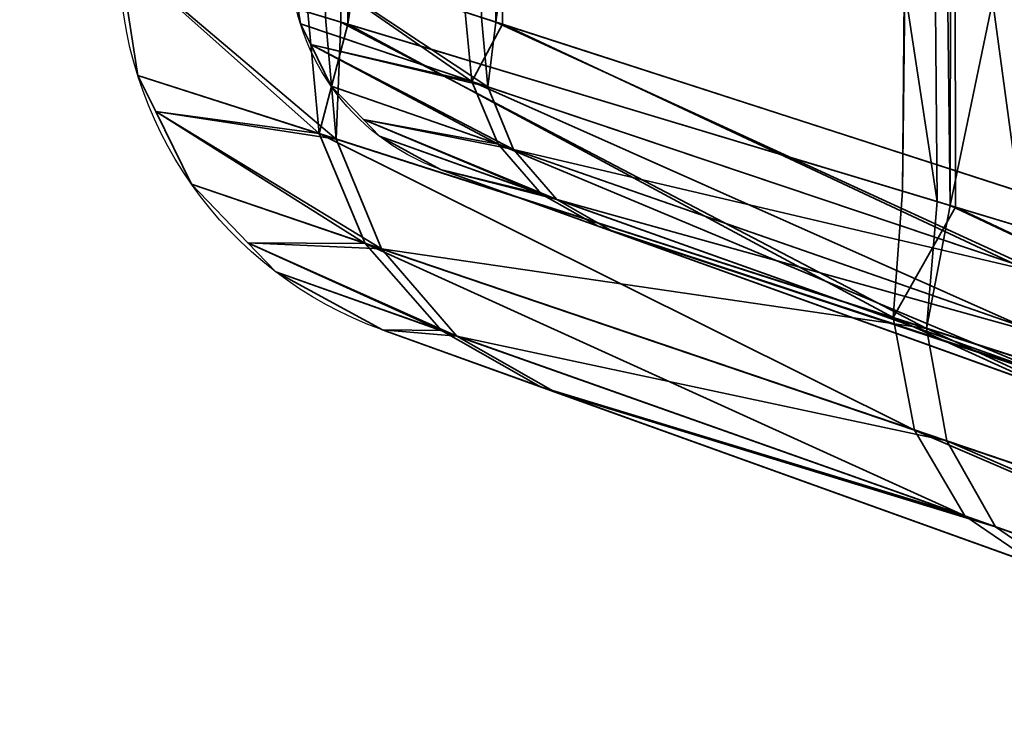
# Model space of a CAD drawing. Header units: millimetres. Extents: x -587 to 3688, y -115 to 120.
# Tile 634 of 656: x 2463.26 to 2467.59, y -35.61 to -32.58. Entities that reach past the tile are written whole.
import ezdxf

# ---------------------------------------------------------------- set-up
doc = ezdxf.new("R2010")
doc.units = ezdxf.units.MM
doc.layers.add('151', color=7, linetype='Continuous', true_color=0xffffff)

# ---------------------------------------------------------------- blocks, each defined once
blk = doc.blocks.new('UG_SURFACE_003')
at = {"layer": '151', "color": 252, "linetype": 'Continuous', "lineweight": 35}
for points in [[(3687.5, -40, 2198), (3687.5, 110, 2198), (2312.5, 110, 2198), (2312.5, -40, 2198)], [(2462.5001, -40, 2048.0001), (2462.5001, 110, 2048.0001), (3537.4999, 110, 2048.0001), (3537.4999, -40, 2048.0001)]]:
    blk.add_3dface(points, dxfattribs=at)
blk = doc.blocks.new('UG_SURFACE_088')
at = {"layer": '151', "color": 252, "linetype": 'Continuous', "lineweight": 35}
for points in [[(2471.2992, -14.415, 1018.7221), (2471.2992, -34.585, 1018.7221), (2467.3533, -33.3969, 1020.944)], [(2467.3533, -33.3969, 1020.944), (2467.3753, -15.5965, 1020.9816), (2471.2992, -14.415, 1018.7221)], [(2471.2992, -34.585, 1161.2779), (2471.2992, -14.415, 1161.2779), (2467.3533, -15.6031, 1159.0559)], [(2467.2954, -15.6205, 1159.0234), (2464.6738, -16.4099, 1155.4127), (2464.705, -32.5995, 1155.3915)], [(2467.2954, -15.6205, 1159.0234), (2464.705, -32.5995, 1155.3915), (2467.1428, -33.3335, 1158.8846)], [(2465.3556, -16.4099, 1155.1049), (2467.7947, -15.6205, 1158.4636), (2467.6526, -33.3335, 1158.3346)], [(2467.1428, -15.6665, 1021.1153), (2467.3753, -15.5965, 1020.9816), (2467.3533, -33.3969, 1020.944)], [(2467.1428, -33.3335, 1158.8846), (2467.3533, -15.6031, 1159.0559), (2467.2954, -15.6205, 1159.0234)], [(2467.1428, -33.3335, 1158.8846), (2467.3753, -33.4035, 1159.0185), (2467.3533, -15.6031, 1159.0559)], [(2467.3533, -15.6031, 1159.0559), (2467.3753, -33.4035, 1159.0185), (2471.2992, -34.585, 1161.2779)], [(2467.2954, -33.3795, 1020.9767), (2464.705, -16.4005, 1024.6085), (2467.1428, -15.6665, 1021.1153)], [(2467.6526, -15.6665, 1021.6655), (2465.385, -16.4005, 1024.9149), (2465.3556, -32.5901, 1024.8952)], [(2465.3556, -32.5901, 1024.8952), (2467.7947, -33.3795, 1021.5364), (2467.6526, -15.6665, 1021.6655)], [(2467.1428, -15.6665, 1021.1153), (2467.3533, -33.3969, 1020.944), (2467.2954, -33.3795, 1020.9767)], [(2464.705, -16.4005, 1024.6085), (2464.6738, -32.5901, 1024.5873), (2464.606, -32.5697, 1024.6805)], [(2467.2954, -33.3795, 1020.9767), (2464.6738, -32.5901, 1024.5873), (2464.705, -16.4005, 1024.6085)], [(2465.2927, -32.5697, 1024.9819), (2465.3556, -32.5901, 1024.8952), (2465.385, -16.4005, 1024.9149)], [(2464.5288, -32.5464, 1155.1389), (2464.705, -32.5995, 1155.3915), (2464.606, -16.4303, 1155.3195)], [(2464.705, -32.5995, 1155.3915), (2464.6738, -16.4099, 1155.4127), (2464.606, -16.4303, 1155.3195)], [(2465.2927, -16.4303, 1155.0181), (2465.385, -32.5995, 1155.0851), (2465.2209, -32.5464, 1154.8501)], [(2465.2927, -16.4303, 1155.0181), (2465.3556, -16.4099, 1155.1049), (2465.385, -32.5995, 1155.0851)], [(2467.6526, -33.3335, 1158.3346), (2465.385, -32.5995, 1155.0851), (2465.3556, -16.4099, 1155.1049)], [(2463.7001, -32.2969, 1029), (2464.606, -32.5697, 1024.6805), (2464.6533, -33.1046, 1024.7856)], [(2464.6533, -33.1046, 1024.7856), (2463.7816, -32.8248, 1029), (2463.7001, -32.2969, 1029)], [(2463.7001, -32.2969, 1151), (2463.7816, -32.8248, 1151), (2464.5789, -33.0807, 1155.0378)], [(2464.5789, -33.0807, 1155.0378), (2464.5288, -32.5464, 1155.1389), (2463.7001, -32.2969, 1151)], [(2463.7816, -32.8248, 1151), (2463.7001, -32.2969, 1151), (2463.7001, -32.2969, 1029), (2463.7816, -32.8248, 1029)], [(2464.4966, -32.5985, 1029), (2464.4499, -32.2969, 1029), (2464.4499, -32.2969, 1151), (2464.4966, -32.5985, 1151)], [(2464.4499, -32.2969, 1151), (2465.2209, -32.5464, 1154.8501), (2465.2495, -32.8517, 1154.7923)], [(2465.2495, -32.8517, 1154.7923), (2464.4966, -32.5985, 1151), (2464.4499, -32.2969, 1151)], [(2464.4499, -32.2969, 1029), (2464.4966, -32.5985, 1029), (2465.3199, -32.8753, 1025.0419)], [(2465.3199, -32.8753, 1025.0419), (2465.2927, -32.5697, 1024.9819), (2464.4499, -32.2969, 1029)], [(2464.705, -32.5995, 1155.3915), (2464.5288, -32.5464, 1155.1389), (2464.5789, -33.0807, 1155.0378)], [(2465.2495, -32.8517, 1154.7923), (2465.2209, -32.5464, 1154.8501), (2465.385, -32.5995, 1155.0851)], [(2464.6533, -33.1046, 1024.7856), (2464.606, -32.5697, 1024.6805), (2464.6738, -32.5901, 1024.5873)], [(2467.2489, -33.9366, 1021.1492), (2464.6533, -33.1046, 1024.7856), (2464.6738, -32.5901, 1024.5873)], [(2464.6738, -32.5901, 1024.5873), (2467.2954, -33.3795, 1020.9767), (2467.2489, -33.9366, 1021.1492)], [(2465.3556, -32.5901, 1024.8952), (2465.2927, -32.5697, 1024.9819), (2465.3199, -32.8753, 1025.0419)], [(2465.3556, -32.5901, 1024.8952), (2465.3199, -32.8753, 1025.0419), (2467.768, -33.6978, 1021.6349)], [(2467.768, -33.6978, 1021.6349), (2467.7947, -33.3795, 1021.5364), (2465.3556, -32.5901, 1024.8952)], [(2464.4966, -32.5985, 1151), (2464.5417, -32.6896, 1151), (2464.5417, -32.6896, 1029), (2464.4966, -32.5985, 1029)], [(2464.5417, -32.6896, 1151), (2464.4966, -32.5985, 1151), (2465.2495, -32.8517, 1154.7923)], [(2465.3199, -32.8753, 1025.0419), (2464.4966, -32.5985, 1029), (2464.5417, -32.6896, 1029)], [(2464.705, -32.5995, 1155.3915), (2464.5789, -33.0807, 1155.0378), (2467.1013, -33.8893, 1158.7138)], [(2467.1013, -33.8893, 1158.7138), (2467.1428, -33.3335, 1158.8846), (2464.705, -32.5995, 1155.3915)], [(2467.629, -33.6511, 1158.237), (2465.2495, -32.8517, 1154.7923), (2465.385, -32.5995, 1155.0851)], [(2465.385, -32.5995, 1155.0851), (2467.6526, -33.3335, 1158.3346), (2467.629, -33.6511, 1158.237)], [(2464.632, -32.8721, 1029), (2464.5417, -32.6896, 1029), (2464.5417, -32.6896, 1151), (2464.632, -32.8721, 1151)], [(2464.5417, -32.6896, 1151), (2465.2495, -32.8517, 1154.7923), (2465.3652, -33.1273, 1154.7028)], [(2465.3652, -33.1273, 1154.7028), (2464.632, -32.8721, 1151), (2464.5417, -32.6896, 1151)], [(2464.5417, -32.6896, 1029), (2464.632, -32.8721, 1029), (2465.4336, -33.1511, 1025.1354)], [(2465.4336, -33.1511, 1025.1354), (2465.3199, -32.8753, 1025.0419), (2464.5417, -32.6896, 1029)], [(2463.8603, -32.984, 1029), (2463.7816, -32.8248, 1029), (2464.6533, -33.1046, 1024.7856)], [(2464.5789, -33.0807, 1155.0378), (2463.7816, -32.8248, 1151), (2463.8603, -32.984, 1151)], [(2463.7816, -32.8248, 1029), (2463.8603, -32.984, 1029), (2463.8603, -32.984, 1151), (2463.7816, -32.8248, 1151)], [(2464.632, -32.8721, 1151), (2464.7732, -33.0188, 1151), (2464.7732, -33.0188, 1029), (2464.632, -32.8721, 1029)], [(2464.7732, -33.0188, 1151), (2464.632, -32.8721, 1151), (2465.3652, -33.1273, 1154.7028)], [(2465.4336, -33.1511, 1025.1354), (2464.632, -32.8721, 1029), (2464.7732, -33.0188, 1029)], [(2467.6833, -33.9335, 1158.0688), (2465.3652, -33.1273, 1154.7028), (2465.2495, -32.8517, 1154.7923)], [(2465.2495, -32.8517, 1154.7923), (2467.629, -33.6511, 1158.237), (2467.6833, -33.9335, 1158.0688)], [(2467.768, -33.6978, 1021.6349), (2465.3199, -32.8753, 1025.0419), (2465.4336, -33.1511, 1025.1354)], [(2463.8603, -32.984, 1029), (2464.6533, -33.1046, 1024.7856), (2464.8526, -33.5871, 1024.9492)], [(2464.8526, -33.5871, 1024.9492), (2464.0183, -33.3034, 1029), (2463.8603, -32.984, 1029)], [(2463.8603, -32.984, 1151), (2464.0183, -33.3034, 1151), (2464.7813, -33.5629, 1154.881)], [(2464.7813, -33.5629, 1154.881), (2464.5789, -33.0807, 1155.0378), (2463.8603, -32.984, 1151)], [(2464.0183, -33.3034, 1151), (2463.8603, -32.984, 1151), (2463.8603, -32.984, 1029), (2464.0183, -33.3034, 1029)], [(2464.8435, -33.092, 1029), (2464.7732, -33.0188, 1029), (2464.7732, -33.0188, 1151), (2464.8435, -33.092, 1151)], [(2464.7732, -33.0188, 1151), (2465.3652, -33.1273, 1154.7028), (2465.5566, -33.3463, 1154.59)], [(2465.5566, -33.3463, 1154.59), (2464.8435, -33.092, 1151), (2464.7732, -33.0188, 1151)], [(2464.7732, -33.0188, 1029), (2464.8435, -33.092, 1029), (2465.6234, -33.37, 1025.2532)], [(2465.6234, -33.37, 1025.2532), (2465.4336, -33.1511, 1025.1354), (2464.7732, -33.0188, 1029)], [(2467.1965, -34.3834, 1158.4195), (2467.1013, -33.8893, 1158.7138), (2464.5789, -33.0807, 1155.0378)], [(2464.5789, -33.0807, 1155.0378), (2464.7813, -33.5629, 1154.881), (2467.1965, -34.3834, 1158.4195)], [(2464.8526, -33.5871, 1024.9492), (2464.6533, -33.1046, 1024.7856), (2467.2489, -33.9366, 1021.1492)], [(2464.8435, -33.092, 1151), (2465.1115, -33.2379, 1151), (2465.1115, -33.2379, 1029), (2464.8435, -33.092, 1029)], [(2465.1115, -33.2379, 1151), (2464.8435, -33.092, 1151), (2465.5566, -33.3463, 1154.59)], [(2465.6234, -33.37, 1025.2532), (2464.8435, -33.092, 1029), (2465.1115, -33.2379, 1029)], [(2467.8097, -34.1492, 1157.8486), (2465.5566, -33.3463, 1154.59), (2465.3652, -33.1273, 1154.7028)], [(2465.3652, -33.1273, 1154.7028), (2467.6833, -33.9335, 1158.0688), (2467.8097, -34.1492, 1157.8486)], [(2465.4336, -33.1511, 1025.1354), (2467.8187, -33.9806, 1021.806), (2467.768, -33.6978, 1021.6349)], [(2467.8187, -33.9806, 1021.806), (2465.4336, -33.1511, 1025.1354), (2465.6234, -33.37, 1025.2532)], [(2465.5566, -33.3463, 1154.59), (2465.8053, -33.4874, 1154.4651), (2465.1115, -33.2379, 1151)], [(2465.1115, -33.2379, 1151), (2465.8053, -33.4874, 1154.4651), (2467.994, -34.2745, 1157.6011), (2471.4737, -35.526, 1159.6048)], [(2471.4737, -35.526, 1020.3953), (2468.1218, -34.3205, 1022.2827), (2465.8701, -33.5107, 1025.3837), (2465.1115, -33.2379, 1029)], [(2465.1115, -33.2379, 1029), (2465.1115, -33.2379, 1151), (2484.8423, -40.3336, 1163.7028), (2471.4737, -35.526, 1020.3953)], [(2471.4737, -35.526, 1159.6048), (2484.8423, -40.3336, 1163.7028), (2465.1115, -33.2379, 1151)], [(2465.1115, -33.2379, 1029), (2465.8701, -33.5107, 1025.3837), (2465.6234, -33.37, 1025.2532)], [(2464.2656, -33.5603, 1029), (2464.0183, -33.3034, 1029), (2464.8526, -33.5871, 1024.9492)], [(2464.7813, -33.5629, 1154.881), (2464.0183, -33.3034, 1151), (2464.2656, -33.5603, 1151)], [(2464.0183, -33.3034, 1029), (2464.2656, -33.5603, 1029), (2464.2656, -33.5603, 1151), (2464.0183, -33.3034, 1151)], [(2465.8053, -33.4874, 1154.4651), (2465.5566, -33.3463, 1154.59), (2467.8097, -34.1492, 1157.8486)], [(2467.3753, -33.4035, 1159.0185), (2467.1428, -33.3335, 1158.8846), (2467.1013, -33.8893, 1158.7138)], [(2467.9413, -34.1962, 1022.0302), (2465.6234, -33.37, 1025.2532), (2465.8701, -33.5107, 1025.3837)], [(2465.6234, -33.37, 1025.2532), (2467.9413, -34.1962, 1022.0302), (2467.8187, -33.9806, 1021.806)], [(2467.3753, -33.4035, 1159.0185), (2467.1013, -33.8893, 1158.7138), (2471.138, -35.1801, 1161.106)], [(2467.2489, -33.9366, 1021.1492), (2467.2954, -33.3795, 1020.9767), (2467.3533, -33.3969, 1020.944)], [(2471.138, -35.1801, 1018.894), (2467.2489, -33.9366, 1021.1492), (2467.3533, -33.3969, 1020.944)], [(2467.3533, -33.3969, 1020.944), (2471.2992, -34.585, 1018.7221), (2471.138, -35.1801, 1018.894)], [(2471.138, -35.1801, 1161.106), (2471.2992, -34.585, 1161.2779), (2467.3753, -33.4035, 1159.0185)], [(2467.8097, -34.1492, 1157.8486), (2467.994, -34.2745, 1157.6011), (2465.8053, -33.4874, 1154.4651)], [(2465.8701, -33.5107, 1025.3837), (2468.1218, -34.3205, 1022.2827), (2467.9413, -34.1962, 1022.0302)], [(2464.2656, -33.5603, 1029), (2464.8526, -33.5871, 1024.9492), (2465.1845, -33.9702, 1025.1553)], [(2465.1845, -33.9702, 1025.1553), (2464.3886, -33.6884, 1029), (2464.2656, -33.5603, 1029)], [(2464.2656, -33.5603, 1151), (2464.3886, -33.6884, 1151), (2465.1165, -33.9462, 1154.6837)], [(2465.1165, -33.9462, 1154.6837), (2464.7813, -33.5629, 1154.881), (2464.2656, -33.5603, 1151)], [(2464.3886, -33.6884, 1151), (2464.2656, -33.5603, 1151), (2464.2656, -33.5603, 1029), (2464.3886, -33.6884, 1029)], [(2467.4175, -34.761, 1158.0343), (2467.1965, -34.3834, 1158.4195), (2464.7813, -33.5629, 1154.881)], [(2464.7813, -33.5629, 1154.881), (2465.1165, -33.9462, 1154.6837), (2467.4175, -34.761, 1158.0343)], [(2465.1845, -33.9702, 1025.1553), (2464.8526, -33.5871, 1024.9492), (2467.3378, -34.4314, 1021.4484)], [(2467.2489, -33.9366, 1021.1492), (2467.3378, -34.4314, 1021.4484), (2464.8526, -33.5871, 1024.9492)], [(2464.8578, -33.9437, 1029), (2464.3886, -33.6884, 1029), (2465.1845, -33.9702, 1025.1553)], [(2465.1165, -33.9462, 1154.6837), (2464.3886, -33.6884, 1151), (2464.8578, -33.9437, 1151)], [(2464.3886, -33.6884, 1029), (2464.8578, -33.9437, 1029), (2464.8578, -33.9437, 1151), (2464.3886, -33.6884, 1151)], [(2467.1013, -33.8893, 1158.7138), (2467.1965, -34.3834, 1158.4195), (2471.067, -35.6956, 1160.7332)], [(2471.067, -35.6956, 1160.7332), (2471.138, -35.1801, 1161.106), (2467.1013, -33.8893, 1158.7138)], [(2465.1845, -33.9702, 1025.1553), (2465.6162, -34.2165, 1025.3837), (2464.8578, -33.9437, 1029)], [(2471.22, -36.2317, 1020.3953), (2484.5884, -41.0394, 1163.7028), (2464.8578, -33.9437, 1151), (2464.8578, -33.9437, 1029)], [(2464.8578, -33.9437, 1151), (2484.5884, -41.0394, 1163.7028), (2471.22, -36.2317, 1159.6048)], [(2471.22, -36.2317, 1159.6048), (2467.7401, -34.9803, 1157.6011), (2465.5516, -34.1932, 1154.4651), (2464.8578, -33.9437, 1151)], [(2464.8578, -33.9437, 1029), (2465.6162, -34.2165, 1025.3837), (2467.8679, -35.0262, 1022.2827), (2471.22, -36.2317, 1020.3953)], [(2464.8578, -33.9437, 1151), (2465.5516, -34.1932, 1154.4651), (2465.1165, -33.9462, 1154.6837)], [(2467.4175, -34.761, 1158.0343), (2465.1165, -33.9462, 1154.6837), (2465.5516, -34.1932, 1154.4651)], [(2465.6162, -34.2165, 1025.3837), (2465.1845, -33.9702, 1025.1553), (2467.5522, -34.8087, 1021.8408)], [(2467.3378, -34.4314, 1021.4484), (2467.5522, -34.8087, 1021.8408), (2465.1845, -33.9702, 1025.1553)], [(2467.2489, -33.9366, 1021.1492), (2471.138, -35.1801, 1018.894), (2471.067, -35.6956, 1019.2667)], [(2471.067, -35.6956, 1019.2667), (2467.3378, -34.4314, 1021.4484), (2467.2489, -33.9366, 1021.1492)], [(2465.5516, -34.1932, 1154.4651), (2467.7401, -34.9803, 1157.6011), (2467.4175, -34.761, 1158.0343)], [(2467.5522, -34.8087, 1021.8408), (2467.8679, -35.0262, 1022.2827), (2465.6162, -34.2165, 1025.3837)], [(2467.1965, -34.3834, 1158.4195), (2467.4175, -34.761, 1158.0343), (2471.0956, -36.0625, 1160.2094)], [(2471.0956, -36.0625, 1160.2094), (2471.067, -35.6956, 1160.7332), (2467.1965, -34.3834, 1158.4195)], [(2467.3378, -34.4314, 1021.4484), (2471.067, -35.6956, 1019.2667), (2471.0956, -36.0625, 1019.7905)], [(2471.0956, -36.0625, 1019.7905), (2467.5522, -34.8087, 1021.8408), (2467.3378, -34.4314, 1021.4484)], [(2471.0956, -36.0625, 1160.2094), (2467.4175, -34.761, 1158.0343), (2467.7401, -34.9803, 1157.6011)], [(2467.8679, -35.0262, 1022.2827), (2467.5522, -34.8087, 1021.8408), (2471.0956, -36.0625, 1019.7905)]]:
    blk.add_3dface(points, dxfattribs=at)
blk = doc.blocks.new('UG_SURFACE_091')
at = {"layer": '151', "color": 252, "linetype": 'Continuous', "lineweight": 35}
for points in [[(2471.2992, -14.415, 1018.7221), (2471.2992, -34.585, 1018.7221), (2467.3533, -33.3969, 1020.944)], [(2467.3533, -33.3969, 1020.944), (2467.3753, -15.5965, 1020.9816), (2471.2992, -14.415, 1018.7221)], [(2471.2992, -34.585, 1161.2779), (2471.2992, -14.415, 1161.2779), (2467.3533, -15.6031, 1159.0559)], [(2467.2954, -15.6205, 1159.0234), (2464.6738, -16.4099, 1155.4127), (2464.705, -32.5995, 1155.3915)], [(2467.2954, -15.6205, 1159.0234), (2464.705, -32.5995, 1155.3915), (2467.1428, -33.3335, 1158.8846)], [(2465.3556, -16.4099, 1155.1049), (2467.7947, -15.6205, 1158.4636), (2467.6526, -33.3335, 1158.3346)], [(2467.1428, -15.6665, 1021.1153), (2467.3753, -15.5965, 1020.9816), (2467.3533, -33.3969, 1020.944)], [(2467.1428, -33.3335, 1158.8846), (2467.3533, -15.6031, 1159.0559), (2467.2954, -15.6205, 1159.0234)], [(2467.1428, -33.3335, 1158.8846), (2467.3753, -33.4035, 1159.0185), (2467.3533, -15.6031, 1159.0559)], [(2467.3533, -15.6031, 1159.0559), (2467.3753, -33.4035, 1159.0185), (2471.2992, -34.585, 1161.2779)], [(2467.2954, -33.3795, 1020.9767), (2464.705, -16.4005, 1024.6085), (2467.1428, -15.6665, 1021.1153)], [(2467.6526, -15.6665, 1021.6655), (2465.385, -16.4005, 1024.9149), (2465.3556, -32.5901, 1024.8952)], [(2465.3556, -32.5901, 1024.8952), (2467.7947, -33.3795, 1021.5364), (2467.6526, -15.6665, 1021.6655)], [(2467.1428, -15.6665, 1021.1153), (2467.3533, -33.3969, 1020.944), (2467.2954, -33.3795, 1020.9767)], [(2464.705, -16.4005, 1024.6085), (2464.6738, -32.5901, 1024.5873), (2464.606, -32.5697, 1024.6805)], [(2467.2954, -33.3795, 1020.9767), (2464.6738, -32.5901, 1024.5873), (2464.705, -16.4005, 1024.6085)], [(2465.2927, -32.5697, 1024.9819), (2465.3556, -32.5901, 1024.8952), (2465.385, -16.4005, 1024.9149)], [(2464.5288, -32.5464, 1155.1389), (2464.705, -32.5995, 1155.3915), (2464.606, -16.4303, 1155.3195)], [(2464.705, -32.5995, 1155.3915), (2464.6738, -16.4099, 1155.4127), (2464.606, -16.4303, 1155.3195)], [(2465.2927, -16.4303, 1155.0181), (2465.385, -32.5995, 1155.0851), (2465.2209, -32.5464, 1154.8501)], [(2465.2927, -16.4303, 1155.0181), (2465.3556, -16.4099, 1155.1049), (2465.385, -32.5995, 1155.0851)], [(2467.6526, -33.3335, 1158.3346), (2465.385, -32.5995, 1155.0851), (2465.3556, -16.4099, 1155.1049)], [(2463.7001, -32.2969, 1029), (2464.606, -32.5697, 1024.6805), (2464.6533, -33.1046, 1024.7856)], [(2464.6533, -33.1046, 1024.7856), (2463.7816, -32.8248, 1029), (2463.7001, -32.2969, 1029)], [(2463.7001, -32.2969, 1151), (2463.7816, -32.8248, 1151), (2464.5789, -33.0807, 1155.0378)], [(2464.5789, -33.0807, 1155.0378), (2464.5288, -32.5464, 1155.1389), (2463.7001, -32.2969, 1151)], [(2463.7816, -32.8248, 1151), (2463.7001, -32.2969, 1151), (2463.7001, -32.2969, 1029), (2463.7816, -32.8248, 1029)], [(2464.4966, -32.5985, 1029), (2464.4499, -32.2969, 1029), (2464.4499, -32.2969, 1151), (2464.4966, -32.5985, 1151)], [(2464.4499, -32.2969, 1151), (2465.2209, -32.5464, 1154.8501), (2465.2495, -32.8517, 1154.7923)], [(2465.2495, -32.8517, 1154.7923), (2464.4966, -32.5985, 1151), (2464.4499, -32.2969, 1151)], [(2464.4499, -32.2969, 1029), (2464.4966, -32.5985, 1029), (2465.3199, -32.8753, 1025.0419)], [(2465.3199, -32.8753, 1025.0419), (2465.2927, -32.5697, 1024.9819), (2464.4499, -32.2969, 1029)], [(2464.705, -32.5995, 1155.3915), (2464.5288, -32.5464, 1155.1389), (2464.5789, -33.0807, 1155.0378)], [(2465.2495, -32.8517, 1154.7923), (2465.2209, -32.5464, 1154.8501), (2465.385, -32.5995, 1155.0851)], [(2464.6533, -33.1046, 1024.7856), (2464.606, -32.5697, 1024.6805), (2464.6738, -32.5901, 1024.5873)], [(2467.2489, -33.9366, 1021.1492), (2464.6533, -33.1046, 1024.7856), (2464.6738, -32.5901, 1024.5873)], [(2464.6738, -32.5901, 1024.5873), (2467.2954, -33.3795, 1020.9767), (2467.2489, -33.9366, 1021.1492)], [(2465.3556, -32.5901, 1024.8952), (2465.2927, -32.5697, 1024.9819), (2465.3199, -32.8753, 1025.0419)], [(2465.3556, -32.5901, 1024.8952), (2465.3199, -32.8753, 1025.0419), (2467.768, -33.6978, 1021.6349)], [(2467.768, -33.6978, 1021.6349), (2467.7947, -33.3795, 1021.5364), (2465.3556, -32.5901, 1024.8952)], [(2464.4966, -32.5985, 1151), (2464.5417, -32.6896, 1151), (2464.5417, -32.6896, 1029), (2464.4966, -32.5985, 1029)], [(2464.5417, -32.6896, 1151), (2464.4966, -32.5985, 1151), (2465.2495, -32.8517, 1154.7923)], [(2465.3199, -32.8753, 1025.0419), (2464.4966, -32.5985, 1029), (2464.5417, -32.6896, 1029)], [(2464.705, -32.5995, 1155.3915), (2464.5789, -33.0807, 1155.0378), (2467.1013, -33.8893, 1158.7138)], [(2467.1013, -33.8893, 1158.7138), (2467.1428, -33.3335, 1158.8846), (2464.705, -32.5995, 1155.3915)], [(2467.629, -33.6511, 1158.237), (2465.2495, -32.8517, 1154.7923), (2465.385, -32.5995, 1155.0851)], [(2465.385, -32.5995, 1155.0851), (2467.6526, -33.3335, 1158.3346), (2467.629, -33.6511, 1158.237)], [(2464.632, -32.8721, 1029), (2464.5417, -32.6896, 1029), (2464.5417, -32.6896, 1151), (2464.632, -32.8721, 1151)], [(2464.5417, -32.6896, 1151), (2465.2495, -32.8517, 1154.7923), (2465.3652, -33.1273, 1154.7028)], [(2465.3652, -33.1273, 1154.7028), (2464.632, -32.8721, 1151), (2464.5417, -32.6896, 1151)], [(2464.5417, -32.6896, 1029), (2464.632, -32.8721, 1029), (2465.4336, -33.1511, 1025.1354)], [(2465.4336, -33.1511, 1025.1354), (2465.3199, -32.8753, 1025.0419), (2464.5417, -32.6896, 1029)], [(2463.8603, -32.984, 1029), (2463.7816, -32.8248, 1029), (2464.6533, -33.1046, 1024.7856)], [(2464.5789, -33.0807, 1155.0378), (2463.7816, -32.8248, 1151), (2463.8603, -32.984, 1151)], [(2463.7816, -32.8248, 1029), (2463.8603, -32.984, 1029), (2463.8603, -32.984, 1151), (2463.7816, -32.8248, 1151)], [(2464.632, -32.8721, 1151), (2464.7732, -33.0188, 1151), (2464.7732, -33.0188, 1029), (2464.632, -32.8721, 1029)], [(2464.7732, -33.0188, 1151), (2464.632, -32.8721, 1151), (2465.3652, -33.1273, 1154.7028)], [(2465.4336, -33.1511, 1025.1354), (2464.632, -32.8721, 1029), (2464.7732, -33.0188, 1029)], [(2467.6833, -33.9335, 1158.0688), (2465.3652, -33.1273, 1154.7028), (2465.2495, -32.8517, 1154.7923)], [(2465.2495, -32.8517, 1154.7923), (2467.629, -33.6511, 1158.237), (2467.6833, -33.9335, 1158.0688)], [(2467.768, -33.6978, 1021.6349), (2465.3199, -32.8753, 1025.0419), (2465.4336, -33.1511, 1025.1354)], [(2463.8603, -32.984, 1029), (2464.6533, -33.1046, 1024.7856), (2464.8526, -33.5871, 1024.9492)], [(2464.8526, -33.5871, 1024.9492), (2464.0183, -33.3034, 1029), (2463.8603, -32.984, 1029)], [(2463.8603, -32.984, 1151), (2464.0183, -33.3034, 1151), (2464.7813, -33.5629, 1154.881)], [(2464.7813, -33.5629, 1154.881), (2464.5789, -33.0807, 1155.0378), (2463.8603, -32.984, 1151)], [(2464.0183, -33.3034, 1151), (2463.8603, -32.984, 1151), (2463.8603, -32.984, 1029), (2464.0183, -33.3034, 1029)], [(2464.8435, -33.092, 1029), (2464.7732, -33.0188, 1029), (2464.7732, -33.0188, 1151), (2464.8435, -33.092, 1151)], [(2464.7732, -33.0188, 1151), (2465.3652, -33.1273, 1154.7028), (2465.5566, -33.3463, 1154.59)], [(2465.5566, -33.3463, 1154.59), (2464.8435, -33.092, 1151), (2464.7732, -33.0188, 1151)], [(2464.7732, -33.0188, 1029), (2464.8435, -33.092, 1029), (2465.6234, -33.37, 1025.2532)], [(2465.6234, -33.37, 1025.2532), (2465.4336, -33.1511, 1025.1354), (2464.7732, -33.0188, 1029)], [(2467.1965, -34.3834, 1158.4195), (2467.1013, -33.8893, 1158.7138), (2464.5789, -33.0807, 1155.0378)], [(2464.5789, -33.0807, 1155.0378), (2464.7813, -33.5629, 1154.881), (2467.1965, -34.3834, 1158.4195)], [(2464.8526, -33.5871, 1024.9492), (2464.6533, -33.1046, 1024.7856), (2467.2489, -33.9366, 1021.1492)], [(2464.8435, -33.092, 1151), (2465.1115, -33.2379, 1151), (2465.1115, -33.2379, 1029), (2464.8435, -33.092, 1029)], [(2465.1115, -33.2379, 1151), (2464.8435, -33.092, 1151), (2465.5566, -33.3463, 1154.59)], [(2465.6234, -33.37, 1025.2532), (2464.8435, -33.092, 1029), (2465.1115, -33.2379, 1029)], [(2467.8097, -34.1492, 1157.8486), (2465.5566, -33.3463, 1154.59), (2465.3652, -33.1273, 1154.7028)], [(2465.3652, -33.1273, 1154.7028), (2467.6833, -33.9335, 1158.0688), (2467.8097, -34.1492, 1157.8486)], [(2465.4336, -33.1511, 1025.1354), (2467.8187, -33.9806, 1021.806), (2467.768, -33.6978, 1021.6349)], [(2467.8187, -33.9806, 1021.806), (2465.4336, -33.1511, 1025.1354), (2465.6234, -33.37, 1025.2532)], [(2465.5566, -33.3463, 1154.59), (2465.8053, -33.4874, 1154.4651), (2465.1115, -33.2379, 1151)], [(2465.1115, -33.2379, 1151), (2465.8053, -33.4874, 1154.4651), (2467.994, -34.2745, 1157.6011), (2471.4737, -35.526, 1159.6048)], [(2471.4737, -35.526, 1020.3953), (2468.1218, -34.3205, 1022.2827), (2465.8701, -33.5107, 1025.3837), (2465.1115, -33.2379, 1029)], [(2465.1115, -33.2379, 1029), (2465.1115, -33.2379, 1151), (2484.8423, -40.3336, 1163.7028), (2471.4737, -35.526, 1020.3953)], [(2471.4737, -35.526, 1159.6048), (2484.8423, -40.3336, 1163.7028), (2465.1115, -33.2379, 1151)], [(2465.1115, -33.2379, 1029), (2465.8701, -33.5107, 1025.3837), (2465.6234, -33.37, 1025.2532)], [(2464.2656, -33.5603, 1029), (2464.0183, -33.3034, 1029), (2464.8526, -33.5871, 1024.9492)], [(2464.7813, -33.5629, 1154.881), (2464.0183, -33.3034, 1151), (2464.2656, -33.5603, 1151)], [(2464.0183, -33.3034, 1029), (2464.2656, -33.5603, 1029), (2464.2656, -33.5603, 1151), (2464.0183, -33.3034, 1151)], [(2465.8053, -33.4874, 1154.4651), (2465.5566, -33.3463, 1154.59), (2467.8097, -34.1492, 1157.8486)], [(2467.3753, -33.4035, 1159.0185), (2467.1428, -33.3335, 1158.8846), (2467.1013, -33.8893, 1158.7138)], [(2467.9413, -34.1962, 1022.0302), (2465.6234, -33.37, 1025.2532), (2465.8701, -33.5107, 1025.3837)], [(2465.6234, -33.37, 1025.2532), (2467.9413, -34.1962, 1022.0302), (2467.8187, -33.9806, 1021.806)], [(2467.3753, -33.4035, 1159.0185), (2467.1013, -33.8893, 1158.7138), (2471.138, -35.1801, 1161.106)], [(2467.2489, -33.9366, 1021.1492), (2467.2954, -33.3795, 1020.9767), (2467.3533, -33.3969, 1020.944)], [(2471.138, -35.1801, 1018.894), (2467.2489, -33.9366, 1021.1492), (2467.3533, -33.3969, 1020.944)], [(2467.3533, -33.3969, 1020.944), (2471.2992, -34.585, 1018.7221), (2471.138, -35.1801, 1018.894)], [(2471.138, -35.1801, 1161.106), (2471.2992, -34.585, 1161.2779), (2467.3753, -33.4035, 1159.0185)], [(2467.8097, -34.1492, 1157.8486), (2467.994, -34.2745, 1157.6011), (2465.8053, -33.4874, 1154.4651)], [(2465.8701, -33.5107, 1025.3837), (2468.1218, -34.3205, 1022.2827), (2467.9413, -34.1962, 1022.0302)], [(2464.2656, -33.5603, 1029), (2464.8526, -33.5871, 1024.9492), (2465.1845, -33.9702, 1025.1553)], [(2465.1845, -33.9702, 1025.1553), (2464.3886, -33.6884, 1029), (2464.2656, -33.5603, 1029)], [(2464.2656, -33.5603, 1151), (2464.3886, -33.6884, 1151), (2465.1165, -33.9462, 1154.6837)], [(2465.1165, -33.9462, 1154.6837), (2464.7813, -33.5629, 1154.881), (2464.2656, -33.5603, 1151)], [(2464.3886, -33.6884, 1151), (2464.2656, -33.5603, 1151), (2464.2656, -33.5603, 1029), (2464.3886, -33.6884, 1029)], [(2467.4175, -34.761, 1158.0343), (2467.1965, -34.3834, 1158.4195), (2464.7813, -33.5629, 1154.881)], [(2464.7813, -33.5629, 1154.881), (2465.1165, -33.9462, 1154.6837), (2467.4175, -34.761, 1158.0343)], [(2465.1845, -33.9702, 1025.1553), (2464.8526, -33.5871, 1024.9492), (2467.3378, -34.4314, 1021.4484)], [(2467.2489, -33.9366, 1021.1492), (2467.3378, -34.4314, 1021.4484), (2464.8526, -33.5871, 1024.9492)], [(2464.8578, -33.9437, 1029), (2464.3886, -33.6884, 1029), (2465.1845, -33.9702, 1025.1553)], [(2465.1165, -33.9462, 1154.6837), (2464.3886, -33.6884, 1151), (2464.8578, -33.9437, 1151)], [(2464.3886, -33.6884, 1029), (2464.8578, -33.9437, 1029), (2464.8578, -33.9437, 1151), (2464.3886, -33.6884, 1151)], [(2467.1013, -33.8893, 1158.7138), (2467.1965, -34.3834, 1158.4195), (2471.067, -35.6956, 1160.7332)], [(2471.067, -35.6956, 1160.7332), (2471.138, -35.1801, 1161.106), (2467.1013, -33.8893, 1158.7138)], [(2465.1845, -33.9702, 1025.1553), (2465.6162, -34.2165, 1025.3837), (2464.8578, -33.9437, 1029)], [(2471.22, -36.2317, 1020.3953), (2484.5884, -41.0394, 1163.7028), (2464.8578, -33.9437, 1151), (2464.8578, -33.9437, 1029)], [(2464.8578, -33.9437, 1151), (2484.5884, -41.0394, 1163.7028), (2471.22, -36.2317, 1159.6048)], [(2471.22, -36.2317, 1159.6048), (2467.7401, -34.9803, 1157.6011), (2465.5516, -34.1932, 1154.4651), (2464.8578, -33.9437, 1151)], [(2464.8578, -33.9437, 1029), (2465.6162, -34.2165, 1025.3837), (2467.8679, -35.0262, 1022.2827), (2471.22, -36.2317, 1020.3953)], [(2464.8578, -33.9437, 1151), (2465.5516, -34.1932, 1154.4651), (2465.1165, -33.9462, 1154.6837)], [(2467.4175, -34.761, 1158.0343), (2465.1165, -33.9462, 1154.6837), (2465.5516, -34.1932, 1154.4651)], [(2465.6162, -34.2165, 1025.3837), (2465.1845, -33.9702, 1025.1553), (2467.5522, -34.8087, 1021.8408)], [(2467.3378, -34.4314, 1021.4484), (2467.5522, -34.8087, 1021.8408), (2465.1845, -33.9702, 1025.1553)], [(2467.2489, -33.9366, 1021.1492), (2471.138, -35.1801, 1018.894), (2471.067, -35.6956, 1019.2667)], [(2471.067, -35.6956, 1019.2667), (2467.3378, -34.4314, 1021.4484), (2467.2489, -33.9366, 1021.1492)], [(2465.5516, -34.1932, 1154.4651), (2467.7401, -34.9803, 1157.6011), (2467.4175, -34.761, 1158.0343)], [(2467.5522, -34.8087, 1021.8408), (2467.8679, -35.0262, 1022.2827), (2465.6162, -34.2165, 1025.3837)], [(2467.1965, -34.3834, 1158.4195), (2467.4175, -34.761, 1158.0343), (2471.0956, -36.0625, 1160.2094)], [(2471.0956, -36.0625, 1160.2094), (2471.067, -35.6956, 1160.7332), (2467.1965, -34.3834, 1158.4195)], [(2467.3378, -34.4314, 1021.4484), (2471.067, -35.6956, 1019.2667), (2471.0956, -36.0625, 1019.7905)], [(2471.0956, -36.0625, 1019.7905), (2467.5522, -34.8087, 1021.8408), (2467.3378, -34.4314, 1021.4484)], [(2471.0956, -36.0625, 1160.2094), (2467.4175, -34.761, 1158.0343), (2467.7401, -34.9803, 1157.6011)], [(2467.8679, -35.0262, 1022.2827), (2467.5522, -34.8087, 1021.8408), (2471.0956, -36.0625, 1019.7905)]]:
    blk.add_3dface(points, dxfattribs=at)
blk = doc.blocks.new('UG_SURFACE_120')
at = {"layer": '151', "color": 252, "linetype": 'Continuous', "lineweight": 35}
for points in [[(2471.2992, -14.415, 1018.7221), (2471.2992, -34.585, 1018.7221), (2467.3533, -33.3969, 1020.944)], [(2467.3533, -33.3969, 1020.944), (2467.3753, -15.5965, 1020.9816), (2471.2992, -14.415, 1018.7221)], [(2471.2992, -34.585, 1161.2779), (2471.2992, -14.415, 1161.2779), (2467.3533, -15.6031, 1159.0559)], [(2467.2954, -15.6205, 1159.0234), (2464.6738, -16.4099, 1155.4127), (2464.705, -32.5995, 1155.3915)], [(2467.2954, -15.6205, 1159.0234), (2464.705, -32.5995, 1155.3915), (2467.1428, -33.3335, 1158.8846)], [(2465.3556, -16.4099, 1155.1049), (2467.7947, -15.6205, 1158.4636), (2467.6526, -33.3335, 1158.3346)], [(2467.1428, -15.6665, 1021.1153), (2467.3753, -15.5965, 1020.9816), (2467.3533, -33.3969, 1020.944)], [(2467.1428, -33.3335, 1158.8846), (2467.3533, -15.6031, 1159.0559), (2467.2954, -15.6205, 1159.0234)], [(2467.1428, -33.3335, 1158.8846), (2467.3753, -33.4035, 1159.0185), (2467.3533, -15.6031, 1159.0559)], [(2467.3533, -15.6031, 1159.0559), (2467.3753, -33.4035, 1159.0185), (2471.2992, -34.585, 1161.2779)], [(2467.2954, -33.3795, 1020.9767), (2464.705, -16.4005, 1024.6085), (2467.1428, -15.6665, 1021.1153)], [(2467.6526, -15.6665, 1021.6655), (2465.385, -16.4005, 1024.9149), (2465.3556, -32.5901, 1024.8952)], [(2465.3556, -32.5901, 1024.8952), (2467.7947, -33.3795, 1021.5364), (2467.6526, -15.6665, 1021.6655)], [(2467.1428, -15.6665, 1021.1153), (2467.3533, -33.3969, 1020.944), (2467.2954, -33.3795, 1020.9767)], [(2464.705, -16.4005, 1024.6085), (2464.6738, -32.5901, 1024.5873), (2464.606, -32.5697, 1024.6805)], [(2467.2954, -33.3795, 1020.9767), (2464.6738, -32.5901, 1024.5873), (2464.705, -16.4005, 1024.6085)], [(2465.2927, -32.5697, 1024.9819), (2465.3556, -32.5901, 1024.8952), (2465.385, -16.4005, 1024.9149)], [(2464.5288, -32.5464, 1155.1389), (2464.705, -32.5995, 1155.3915), (2464.606, -16.4303, 1155.3195)], [(2464.705, -32.5995, 1155.3915), (2464.6738, -16.4099, 1155.4127), (2464.606, -16.4303, 1155.3195)], [(2465.2927, -16.4303, 1155.0181), (2465.385, -32.5995, 1155.0851), (2465.2209, -32.5464, 1154.8501)], [(2465.2927, -16.4303, 1155.0181), (2465.3556, -16.4099, 1155.1049), (2465.385, -32.5995, 1155.0851)], [(2467.6526, -33.3335, 1158.3346), (2465.385, -32.5995, 1155.0851), (2465.3556, -16.4099, 1155.1049)], [(2463.7001, -32.2969, 1029), (2464.606, -32.5697, 1024.6805), (2464.6533, -33.1046, 1024.7856)], [(2464.6533, -33.1046, 1024.7856), (2463.7816, -32.8248, 1029), (2463.7001, -32.2969, 1029)], [(2463.7001, -32.2969, 1151), (2463.7816, -32.8248, 1151), (2464.5789, -33.0807, 1155.0378)], [(2464.5789, -33.0807, 1155.0378), (2464.5288, -32.5464, 1155.1389), (2463.7001, -32.2969, 1151)], [(2463.7816, -32.8248, 1151), (2463.7001, -32.2969, 1151), (2463.7001, -32.2969, 1029), (2463.7816, -32.8248, 1029)], [(2464.4966, -32.5985, 1029), (2464.4499, -32.2969, 1029), (2464.4499, -32.2969, 1151), (2464.4966, -32.5985, 1151)], [(2464.4499, -32.2969, 1151), (2465.2209, -32.5464, 1154.8501), (2465.2495, -32.8517, 1154.7923)], [(2465.2495, -32.8517, 1154.7923), (2464.4966, -32.5985, 1151), (2464.4499, -32.2969, 1151)], [(2464.4499, -32.2969, 1029), (2464.4966, -32.5985, 1029), (2465.3199, -32.8753, 1025.0419)], [(2465.3199, -32.8753, 1025.0419), (2465.2927, -32.5697, 1024.9819), (2464.4499, -32.2969, 1029)], [(2464.705, -32.5995, 1155.3915), (2464.5288, -32.5464, 1155.1389), (2464.5789, -33.0807, 1155.0378)], [(2465.2495, -32.8517, 1154.7923), (2465.2209, -32.5464, 1154.8501), (2465.385, -32.5995, 1155.0851)], [(2464.6533, -33.1046, 1024.7856), (2464.606, -32.5697, 1024.6805), (2464.6738, -32.5901, 1024.5873)], [(2467.2489, -33.9366, 1021.1492), (2464.6533, -33.1046, 1024.7856), (2464.6738, -32.5901, 1024.5873)], [(2464.6738, -32.5901, 1024.5873), (2467.2954, -33.3795, 1020.9767), (2467.2489, -33.9366, 1021.1492)], [(2465.3556, -32.5901, 1024.8952), (2465.2927, -32.5697, 1024.9819), (2465.3199, -32.8753, 1025.0419)], [(2465.3556, -32.5901, 1024.8952), (2465.3199, -32.8753, 1025.0419), (2467.768, -33.6978, 1021.6349)], [(2467.768, -33.6978, 1021.6349), (2467.7947, -33.3795, 1021.5364), (2465.3556, -32.5901, 1024.8952)], [(2464.4966, -32.5985, 1151), (2464.5417, -32.6896, 1151), (2464.5417, -32.6896, 1029), (2464.4966, -32.5985, 1029)], [(2464.5417, -32.6896, 1151), (2464.4966, -32.5985, 1151), (2465.2495, -32.8517, 1154.7923)], [(2465.3199, -32.8753, 1025.0419), (2464.4966, -32.5985, 1029), (2464.5417, -32.6896, 1029)], [(2464.705, -32.5995, 1155.3915), (2464.5789, -33.0807, 1155.0378), (2467.1013, -33.8893, 1158.7138)], [(2467.1013, -33.8893, 1158.7138), (2467.1428, -33.3335, 1158.8846), (2464.705, -32.5995, 1155.3915)], [(2467.629, -33.6511, 1158.237), (2465.2495, -32.8517, 1154.7923), (2465.385, -32.5995, 1155.0851)], [(2465.385, -32.5995, 1155.0851), (2467.6526, -33.3335, 1158.3346), (2467.629, -33.6511, 1158.237)], [(2464.632, -32.8721, 1029), (2464.5417, -32.6896, 1029), (2464.5417, -32.6896, 1151), (2464.632, -32.8721, 1151)], [(2464.5417, -32.6896, 1151), (2465.2495, -32.8517, 1154.7923), (2465.3652, -33.1273, 1154.7028)], [(2465.3652, -33.1273, 1154.7028), (2464.632, -32.8721, 1151), (2464.5417, -32.6896, 1151)], [(2464.5417, -32.6896, 1029), (2464.632, -32.8721, 1029), (2465.4336, -33.1511, 1025.1354)], [(2465.4336, -33.1511, 1025.1354), (2465.3199, -32.8753, 1025.0419), (2464.5417, -32.6896, 1029)], [(2463.8603, -32.984, 1029), (2463.7816, -32.8248, 1029), (2464.6533, -33.1046, 1024.7856)], [(2464.5789, -33.0807, 1155.0378), (2463.7816, -32.8248, 1151), (2463.8603, -32.984, 1151)], [(2463.7816, -32.8248, 1029), (2463.8603, -32.984, 1029), (2463.8603, -32.984, 1151), (2463.7816, -32.8248, 1151)], [(2464.632, -32.8721, 1151), (2464.7732, -33.0188, 1151), (2464.7732, -33.0188, 1029), (2464.632, -32.8721, 1029)], [(2464.7732, -33.0188, 1151), (2464.632, -32.8721, 1151), (2465.3652, -33.1273, 1154.7028)], [(2465.4336, -33.1511, 1025.1354), (2464.632, -32.8721, 1029), (2464.7732, -33.0188, 1029)], [(2467.6833, -33.9335, 1158.0688), (2465.3652, -33.1273, 1154.7028), (2465.2495, -32.8517, 1154.7923)], [(2465.2495, -32.8517, 1154.7923), (2467.629, -33.6511, 1158.237), (2467.6833, -33.9335, 1158.0688)], [(2467.768, -33.6978, 1021.6349), (2465.3199, -32.8753, 1025.0419), (2465.4336, -33.1511, 1025.1354)], [(2463.8603, -32.984, 1029), (2464.6533, -33.1046, 1024.7856), (2464.8526, -33.5871, 1024.9492)], [(2464.8526, -33.5871, 1024.9492), (2464.0183, -33.3034, 1029), (2463.8603, -32.984, 1029)], [(2463.8603, -32.984, 1151), (2464.0183, -33.3034, 1151), (2464.7813, -33.5629, 1154.881)], [(2464.7813, -33.5629, 1154.881), (2464.5789, -33.0807, 1155.0378), (2463.8603, -32.984, 1151)], [(2464.0183, -33.3034, 1151), (2463.8603, -32.984, 1151), (2463.8603, -32.984, 1029), (2464.0183, -33.3034, 1029)], [(2464.8435, -33.092, 1029), (2464.7732, -33.0188, 1029), (2464.7732, -33.0188, 1151), (2464.8435, -33.092, 1151)], [(2464.7732, -33.0188, 1151), (2465.3652, -33.1273, 1154.7028), (2465.5566, -33.3463, 1154.59)], [(2465.5566, -33.3463, 1154.59), (2464.8435, -33.092, 1151), (2464.7732, -33.0188, 1151)], [(2464.7732, -33.0188, 1029), (2464.8435, -33.092, 1029), (2465.6234, -33.37, 1025.2532)], [(2465.6234, -33.37, 1025.2532), (2465.4336, -33.1511, 1025.1354), (2464.7732, -33.0188, 1029)], [(2467.1965, -34.3834, 1158.4195), (2467.1013, -33.8893, 1158.7138), (2464.5789, -33.0807, 1155.0378)], [(2464.5789, -33.0807, 1155.0378), (2464.7813, -33.5629, 1154.881), (2467.1965, -34.3834, 1158.4195)], [(2464.8526, -33.5871, 1024.9492), (2464.6533, -33.1046, 1024.7856), (2467.2489, -33.9366, 1021.1492)], [(2464.8435, -33.092, 1151), (2465.1115, -33.2379, 1151), (2465.1115, -33.2379, 1029), (2464.8435, -33.092, 1029)], [(2465.1115, -33.2379, 1151), (2464.8435, -33.092, 1151), (2465.5566, -33.3463, 1154.59)], [(2465.6234, -33.37, 1025.2532), (2464.8435, -33.092, 1029), (2465.1115, -33.2379, 1029)], [(2467.8097, -34.1492, 1157.8486), (2465.5566, -33.3463, 1154.59), (2465.3652, -33.1273, 1154.7028)], [(2465.3652, -33.1273, 1154.7028), (2467.6833, -33.9335, 1158.0688), (2467.8097, -34.1492, 1157.8486)], [(2465.4336, -33.1511, 1025.1354), (2467.8187, -33.9806, 1021.806), (2467.768, -33.6978, 1021.6349)], [(2467.8187, -33.9806, 1021.806), (2465.4336, -33.1511, 1025.1354), (2465.6234, -33.37, 1025.2532)], [(2465.5566, -33.3463, 1154.59), (2465.8053, -33.4874, 1154.4651), (2465.1115, -33.2379, 1151)], [(2465.1115, -33.2379, 1151), (2465.8053, -33.4874, 1154.4651), (2467.994, -34.2745, 1157.6011), (2471.4737, -35.526, 1159.6048)], [(2471.4737, -35.526, 1020.3953), (2468.1218, -34.3205, 1022.2827), (2465.8701, -33.5107, 1025.3837), (2465.1115, -33.2379, 1029)], [(2465.1115, -33.2379, 1029), (2465.1115, -33.2379, 1151), (2484.8423, -40.3336, 1163.7028), (2471.4737, -35.526, 1020.3953)], [(2471.4737, -35.526, 1159.6048), (2484.8423, -40.3336, 1163.7028), (2465.1115, -33.2379, 1151)], [(2465.1115, -33.2379, 1029), (2465.8701, -33.5107, 1025.3837), (2465.6234, -33.37, 1025.2532)], [(2464.2656, -33.5603, 1029), (2464.0183, -33.3034, 1029), (2464.8526, -33.5871, 1024.9492)], [(2464.7813, -33.5629, 1154.881), (2464.0183, -33.3034, 1151), (2464.2656, -33.5603, 1151)], [(2464.0183, -33.3034, 1029), (2464.2656, -33.5603, 1029), (2464.2656, -33.5603, 1151), (2464.0183, -33.3034, 1151)], [(2465.8053, -33.4874, 1154.4651), (2465.5566, -33.3463, 1154.59), (2467.8097, -34.1492, 1157.8486)], [(2467.3753, -33.4035, 1159.0185), (2467.1428, -33.3335, 1158.8846), (2467.1013, -33.8893, 1158.7138)], [(2467.9413, -34.1962, 1022.0302), (2465.6234, -33.37, 1025.2532), (2465.8701, -33.5107, 1025.3837)], [(2465.6234, -33.37, 1025.2532), (2467.9413, -34.1962, 1022.0302), (2467.8187, -33.9806, 1021.806)], [(2467.3753, -33.4035, 1159.0185), (2467.1013, -33.8893, 1158.7138), (2471.138, -35.1801, 1161.106)], [(2467.2489, -33.9366, 1021.1492), (2467.2954, -33.3795, 1020.9767), (2467.3533, -33.3969, 1020.944)], [(2471.138, -35.1801, 1018.894), (2467.2489, -33.9366, 1021.1492), (2467.3533, -33.3969, 1020.944)], [(2467.3533, -33.3969, 1020.944), (2471.2992, -34.585, 1018.7221), (2471.138, -35.1801, 1018.894)], [(2471.138, -35.1801, 1161.106), (2471.2992, -34.585, 1161.2779), (2467.3753, -33.4035, 1159.0185)], [(2467.8097, -34.1492, 1157.8486), (2467.994, -34.2745, 1157.6011), (2465.8053, -33.4874, 1154.4651)], [(2465.8701, -33.5107, 1025.3837), (2468.1218, -34.3205, 1022.2827), (2467.9413, -34.1962, 1022.0302)], [(2464.2656, -33.5603, 1029), (2464.8526, -33.5871, 1024.9492), (2465.1845, -33.9702, 1025.1553)], [(2465.1845, -33.9702, 1025.1553), (2464.3886, -33.6884, 1029), (2464.2656, -33.5603, 1029)], [(2464.2656, -33.5603, 1151), (2464.3886, -33.6884, 1151), (2465.1165, -33.9462, 1154.6837)], [(2465.1165, -33.9462, 1154.6837), (2464.7813, -33.5629, 1154.881), (2464.2656, -33.5603, 1151)], [(2464.3886, -33.6884, 1151), (2464.2656, -33.5603, 1151), (2464.2656, -33.5603, 1029), (2464.3886, -33.6884, 1029)], [(2467.4175, -34.761, 1158.0343), (2467.1965, -34.3834, 1158.4195), (2464.7813, -33.5629, 1154.881)], [(2464.7813, -33.5629, 1154.881), (2465.1165, -33.9462, 1154.6837), (2467.4175, -34.761, 1158.0343)], [(2465.1845, -33.9702, 1025.1553), (2464.8526, -33.5871, 1024.9492), (2467.3378, -34.4314, 1021.4484)], [(2467.2489, -33.9366, 1021.1492), (2467.3378, -34.4314, 1021.4484), (2464.8526, -33.5871, 1024.9492)], [(2464.8578, -33.9437, 1029), (2464.3886, -33.6884, 1029), (2465.1845, -33.9702, 1025.1553)], [(2465.1165, -33.9462, 1154.6837), (2464.3886, -33.6884, 1151), (2464.8578, -33.9437, 1151)], [(2464.3886, -33.6884, 1029), (2464.8578, -33.9437, 1029), (2464.8578, -33.9437, 1151), (2464.3886, -33.6884, 1151)], [(2467.1013, -33.8893, 1158.7138), (2467.1965, -34.3834, 1158.4195), (2471.067, -35.6956, 1160.7332)], [(2471.067, -35.6956, 1160.7332), (2471.138, -35.1801, 1161.106), (2467.1013, -33.8893, 1158.7138)], [(2465.1845, -33.9702, 1025.1553), (2465.6162, -34.2165, 1025.3837), (2464.8578, -33.9437, 1029)], [(2471.22, -36.2317, 1020.3953), (2484.5884, -41.0394, 1163.7028), (2464.8578, -33.9437, 1151), (2464.8578, -33.9437, 1029)], [(2464.8578, -33.9437, 1151), (2484.5884, -41.0394, 1163.7028), (2471.22, -36.2317, 1159.6048)], [(2471.22, -36.2317, 1159.6048), (2467.7401, -34.9803, 1157.6011), (2465.5516, -34.1932, 1154.4651), (2464.8578, -33.9437, 1151)], [(2464.8578, -33.9437, 1029), (2465.6162, -34.2165, 1025.3837), (2467.8679, -35.0262, 1022.2827), (2471.22, -36.2317, 1020.3953)], [(2464.8578, -33.9437, 1151), (2465.5516, -34.1932, 1154.4651), (2465.1165, -33.9462, 1154.6837)], [(2467.4175, -34.761, 1158.0343), (2465.1165, -33.9462, 1154.6837), (2465.5516, -34.1932, 1154.4651)], [(2465.6162, -34.2165, 1025.3837), (2465.1845, -33.9702, 1025.1553), (2467.5522, -34.8087, 1021.8408)], [(2467.3378, -34.4314, 1021.4484), (2467.5522, -34.8087, 1021.8408), (2465.1845, -33.9702, 1025.1553)], [(2467.2489, -33.9366, 1021.1492), (2471.138, -35.1801, 1018.894), (2471.067, -35.6956, 1019.2667)], [(2471.067, -35.6956, 1019.2667), (2467.3378, -34.4314, 1021.4484), (2467.2489, -33.9366, 1021.1492)], [(2465.5516, -34.1932, 1154.4651), (2467.7401, -34.9803, 1157.6011), (2467.4175, -34.761, 1158.0343)], [(2467.5522, -34.8087, 1021.8408), (2467.8679, -35.0262, 1022.2827), (2465.6162, -34.2165, 1025.3837)], [(2467.1965, -34.3834, 1158.4195), (2467.4175, -34.761, 1158.0343), (2471.0956, -36.0625, 1160.2094)], [(2471.0956, -36.0625, 1160.2094), (2471.067, -35.6956, 1160.7332), (2467.1965, -34.3834, 1158.4195)], [(2467.3378, -34.4314, 1021.4484), (2471.067, -35.6956, 1019.2667), (2471.0956, -36.0625, 1019.7905)], [(2471.0956, -36.0625, 1019.7905), (2467.5522, -34.8087, 1021.8408), (2467.3378, -34.4314, 1021.4484)], [(2471.0956, -36.0625, 1160.2094), (2467.4175, -34.761, 1158.0343), (2467.7401, -34.9803, 1157.6011)], [(2467.8679, -35.0262, 1022.2827), (2467.5522, -34.8087, 1021.8408), (2471.0956, -36.0625, 1019.7905)]]:
    blk.add_3dface(points, dxfattribs=at)

msp = doc.modelspace()

# ---------------------------------------------------------------- linework, layer by layer
at = {"layer": '151', "color": 252, "linetype": 'Continuous', "lineweight": -3, "true_color": 0x939598}
for p, q in [((2465.1116, -33.2379, 1151), (2465.1116, -33.2379, 1029)), ((2465.1116, -33.2379, 1151), (2465.1116, -33.2379, 1029)), ((2465.1116, -33.2379, 1151), (2465.1116, -33.2379, 1029)), ((2464.8578, -33.9437, 1151), (2464.8578, -33.9437, 1029)), ((2464.8578, -33.9437, 1151), (2464.8578, -33.9437, 1029)), ((2464.8578, -33.9437, 1151), (2464.8578, -33.9437, 1029))]:
    msp.add_line(p, q, dxfattribs=at)
at = {"layer": '151', "color": 252, "linetype": 'Continuous', "lineweight": -3, "true_color": 0x939598, "extrusion": (0, 0, -1)}
for centre, radius, end in [((-2465.45, -32.2969, -1029), 1.75, 360), ((-2465.45, -32.2969, -1151), 1.75, 0), ((-2465.45, -32.2969, -1151), 1.75, 0), ((-2465.45, -32.2969, -1029), 1.75, 360), ((-2465.45, -32.2969, -1151), 1.75, 0), ((-2465.45, -32.2969, -1029), 1.75, 360), ((-2465.45, -32.2969, -1029), 1, 0), ((-2465.45, -32.2969, -1151), 1, 0), ((-2465.45, -32.2969, -1151), 1, 0), ((-2465.45, -32.2969, -1029), 1, 0), ((-2465.45, -32.2969, -1029), 1, 0), ((-2465.45, -32.2969, -1151), 1, 0)]:
    msp.add_arc(centre, radius, 289.78, end, dxfattribs=at)
at = {"layer": '151', "color": 252, "linetype": 'Continuous', "lineweight": -3, "true_color": 0x939598, "extrusion": (0.2883, 0.95754, 0)}
for centre, start_param, end_param in [((2474.45, -35.5336, 1029), 1.868253, 3.141593), ((2474.45, -35.5336, 1151), 3.141593, 4.414932), ((2474.45, -35.5336, 1029), 1.868253, 3.141593), ((2474.45, -35.5336, 1151), 3.141593, 4.414932), ((2474.45, -35.5336, 1151), 3.141593, 4.414932), ((2474.45, -35.5336, 1029), 1.868253, 3.141593)]:
    msp.add_ellipse(centre, major_axis=(10.75, -3.2367), ratio=0.95754, start_param=start_param, end_param=end_param, dxfattribs=at)
at = {"layer": '151', "color": 252, "linetype": 'Continuous', "lineweight": -3, "true_color": 0x939598, "extrusion": (0.307938, 0.951406, 0)}
for centre, start_param, end_param in [((2474.45, -35.5336, 1151), 3.141593, 4.414932), ((2474.45, -35.5336, 1029), 1.868253, 3.141593), ((2474.45, -35.5336, 1029), 1.868253, 3.141593), ((2474.45, -35.5336, 1151), 3.141593, 4.414932), ((2474.45, -35.5336, 1029), 1.868253, 3.141593), ((2474.45, -35.5336, 1151), 3.141593, 4.414932)]:
    msp.add_ellipse(centre, major_axis=(10, -3.2367), ratio=0.951406, start_param=start_param, end_param=end_param, dxfattribs=at)
at = {"layer": '151', "color": 252, "linetype": 'Continuous', "lineweight": -3, "true_color": 0x939598, "extrusion": (-0.33841, -0.940999, 0)}
for centre, start_param, end_param in [((2474.1116, -36.4746, 1029), 3.141593, 4.414932), ((2474.1116, -36.4746, 1151), 1.868253, 3.141593), ((2474.1116, -36.4746, 1029), 3.141593, 4.414932), ((2474.1116, -36.4746, 1151), 1.868253, 3.141593), ((2474.1116, -36.4746, 1029), 3.141593, 4.414932), ((2474.1116, -36.4746, 1151), 1.868253, 3.141593), ((2473.8578, -37.1803, 1029), 3.141593, 4.414932), ((2473.8578, -37.1803, 1151), 1.868253, 3.141593), ((2473.8578, -37.1803, 1151), 1.868253, 3.141593), ((2473.8578, -37.1803, 1029), 3.141593, 4.414932), ((2473.8578, -37.1803, 1029), 3.141593, 4.414932), ((2473.8578, -37.1803, 1151), 1.868253, 3.141593)]:
    msp.add_ellipse(centre, major_axis=(9, -3.2367), ratio=0.940999, start_param=start_param, end_param=end_param, dxfattribs=at)

# ---------------------------------------------------------------- block references
at = {"layer": '151', "color": 252, "linetype": 'Continuous', "lineweight": -3, "true_color": 0x939598}
for name in ['UG_SURFACE_003', 'UG_SURFACE_088', 'UG_SURFACE_091', 'UG_SURFACE_120']:
    msp.add_blockref(name, (0, 0), dxfattribs=at)

doc.saveas('drawing.dxf')
